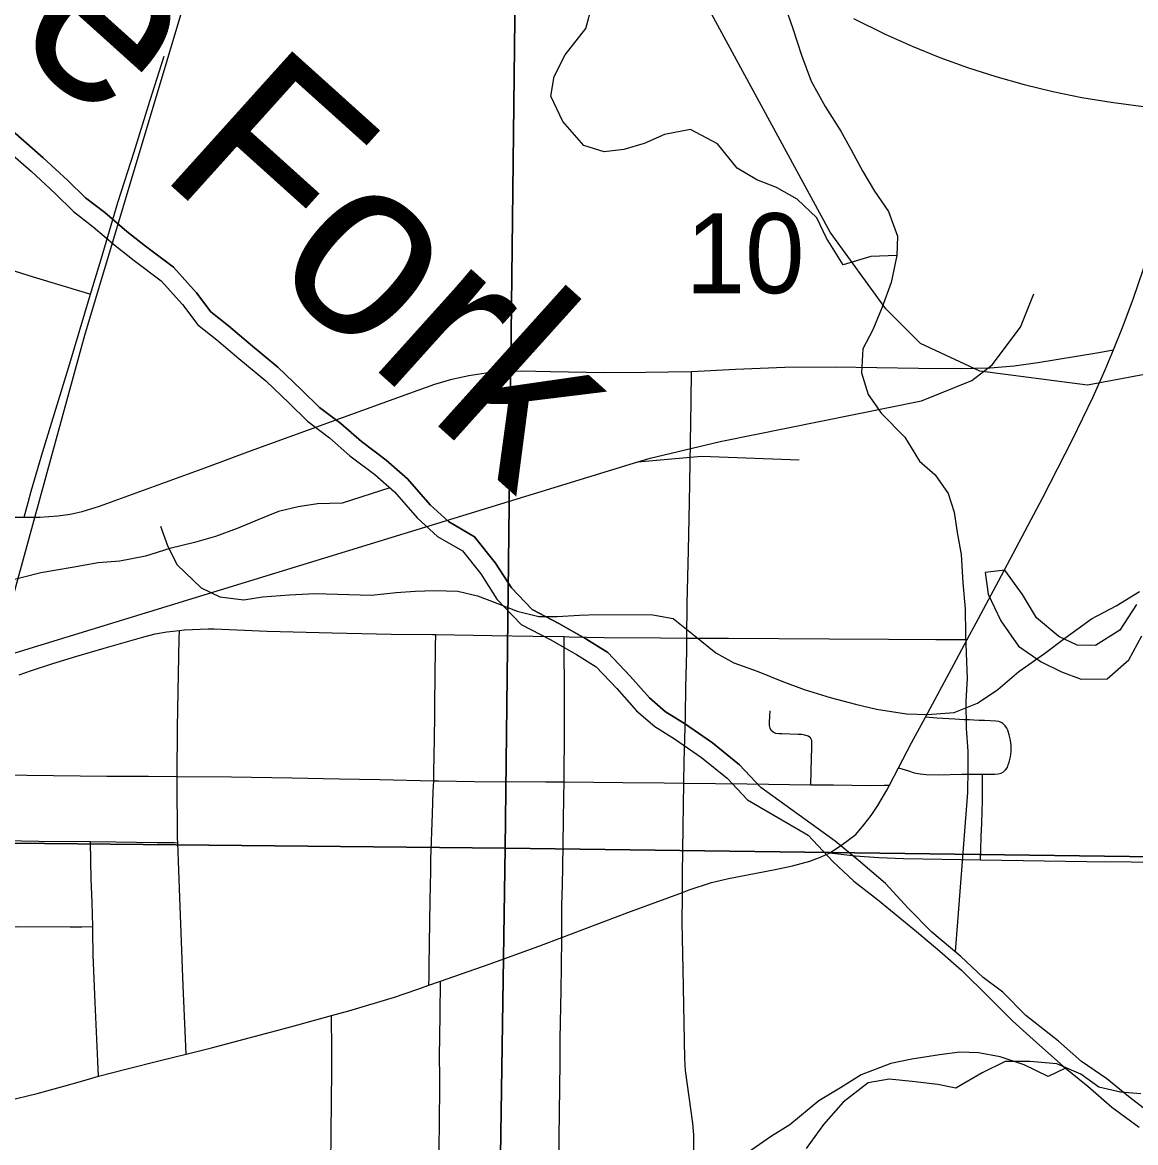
# Model space of a CAD drawing. Extents: x 0 to 34, y 0 to 22.
# Drawn here: x 14.858 to 15.44, y 18.075 to 18.662 of the extents above; entities that cross this region are included whole.
import ezdxf

# ---------------------------------------------------------------- set-up
doc = ezdxf.new("R2010")
doc.units = 0
for name, color, linetype in [('GM_X_City_Street', 7, 'Continuous'), ('GM_X_County_Road', 7, 'Continuous'), ('GM_X_Major_River', 7, 'Continuous'), ('GM_X_Major_River_Text', 7, 'Continuous'), ('GM_X_Minor_Lake', 7, 'Continuous'), ('GM_X_Minor_River', 7, 'Continuous'), ('GM_X_Rail_Line', 7, 'Continuous'), ('GM_X_Section', 7, 'Continuous'), ('GM_X_Section_Text', 7, 'Continuous'), ('GM_X_US_Route', 7, 'Continuous')]:
    doc.layers.add(name, color=color, linetype=linetype)

msp = doc.modelspace()

# ---------------------------------------------------------------- linework, layer by layer
at = {"layer": 'GM_X_City_Street'}
for points in [[(14.8585, 18.40275), (14.86052, 18.41049), (14.86207, 18.41644), (14.86835, 18.43714), (14.88179, 18.48157), (14.89325, 18.51952), (14.89878, 18.53784), (14.90747, 18.56752), (14.91606, 18.59398), (14.92435, 18.62058), (14.9318, 18.64416)], [(14.77793, 18.55444), (14.78144, 18.55338), (14.80754, 18.54551), (14.83416, 18.53759), (14.86329, 18.5286), (14.89036, 18.5204), (14.89325, 18.51952)], [(15.20783, 18.47907), (15.23076, 18.48027), (15.25659, 18.48123), (15.28298, 18.4815), (15.3266, 18.48077), (15.34848, 18.48058), (15.36415, 18.48104), (15.37668, 18.48206), (15.38913, 18.4837), (15.41993, 18.4889), (15.42866, 18.49037)], [(14.8585, 18.40275), (14.86664, 18.40281), (14.87616, 18.40351), (14.88251, 18.40443), (14.88879, 18.4058), (14.89793, 18.4086), (14.95359, 18.42883), (14.977, 18.43743), (15.05607, 18.46607), (15.07351, 18.47242), (15.08229, 18.47497), (15.09124, 18.47694), (15.10028, 18.47835), (15.10939, 18.47911), (15.11858, 18.47933), (15.13407, 18.47904), (15.16217, 18.47851), (15.18369, 18.47873), (15.20783, 18.47907)], [(15.20537, 18.33949), (15.20549, 18.35745), (15.2063, 18.38553), (15.20669, 18.41047), (15.20726, 18.44168), (15.20762, 18.46357), (15.20783, 18.47907)], [(14.79354, 18.40309), (14.8354, 18.40283), (14.85405, 18.40272), (14.8585, 18.40275)], [(14.85596, 18.3202), (14.86176, 18.32234), (14.87356, 18.32612), (14.88611, 18.32997), (14.90031, 18.33419), (14.92117, 18.34012), (14.92714, 18.34171), (14.93321, 18.34283), (14.93975, 18.34352), (14.94242, 18.3438), (14.95479, 18.34428), (14.95787, 18.34434), (14.98565, 18.34309), (15.01969, 18.34227), (15.05066, 18.3416), (15.07229, 18.3414), (15.07391, 18.34138), (15.10325, 18.34088), (15.12484, 18.34053), (15.14117, 18.34025), (15.14373, 18.3402), (15.16203, 18.33984), (15.19157, 18.33956), (15.20537, 18.33949), (15.22718, 18.33938), (15.27992, 18.33918), (15.31095, 18.33897), (15.33578, 18.33875), (15.34508, 18.33871), (15.35215, 18.33867)], [(14.94325, 18.12171), (14.94292, 18.12975), (14.94177, 18.15752), (14.93998, 18.20377), (14.93885, 18.23239), (14.93876, 18.23463), (14.93862, 18.26546), (14.93861, 18.2671), (14.9387, 18.29273), (14.93966, 18.33933), (14.93975, 18.34352)], [(15.07039, 18.1578), (15.07042, 18.16204), (15.07047, 18.16803), (15.07095, 18.20218), (15.07144, 18.21755), (15.07136, 18.22369), (15.07217, 18.24746), (15.07263, 18.25923), (15.07286, 18.26481), (15.07297, 18.26919), (15.0732, 18.2868), (15.07339, 18.2992), (15.07341, 18.30599), (15.07356, 18.31868), (15.07382, 18.33531), (15.07391, 18.34138)], [(15.13847, 18.05625), (15.13858, 18.07802), (15.13913, 18.11737), (15.13911, 18.12975), (15.13962, 18.15516), (15.13976, 18.16739), (15.13989, 18.18277), (15.13989, 18.19213), (15.1399, 18.19944), (15.14027, 18.21026), (15.14045, 18.21932), (15.14088, 18.24396), (15.14098, 18.25629), (15.1411, 18.26417), (15.14113, 18.26561), (15.14132, 18.29056), (15.14137, 18.31235), (15.14122, 18.33416), (15.14117, 18.34025)], [(15.20384, 18.26362), (15.20402, 18.27486), (15.2046, 18.29874), (15.20493, 18.31377), (15.20534, 18.33243), (15.20537, 18.33949)], [(15.27036, 18.26264), (15.27061, 18.27675), (15.27073, 18.28178), (15.27082, 18.28596), (15.27015, 18.28725), (15.26885, 18.28818), (15.2671, 18.28873), (15.26539, 18.28896), (15.26371, 18.28902), (15.25515, 18.28937), (15.25355, 18.28937), (15.25202, 18.28951), (15.25054, 18.29021), (15.24952, 18.29108), (15.24893, 18.29233), (15.24872, 18.2938), (15.2486, 18.29528), (15.24874, 18.2987), (15.24901, 18.30142)], [(15.36019, 18.26829), (15.36513, 18.26832), (15.36667, 18.26829), (15.36827, 18.26846), (15.36984, 18.26885), (15.37118, 18.26955), (15.37219, 18.27048), (15.37316, 18.2718), (15.37366, 18.27316), (15.37407, 18.27456), (15.37477, 18.2773), (15.3752, 18.28015), (15.3752, 18.28309), (15.37473, 18.28607), (15.37414, 18.28885), (15.37338, 18.29134), (15.37285, 18.29234), (15.37206, 18.29356), (15.37081, 18.2947), (15.36988, 18.2953), (15.36862, 18.29576), (15.36707, 18.29604), (15.36415, 18.29616), (15.36124, 18.2963), (15.35831, 18.29642), (15.35563, 18.29654), (15.35343, 18.29663), (15.35059, 18.29676), (15.34815, 18.29686), (15.34561, 18.29697), (15.33622, 18.29761), (15.33023, 18.29801)], [(14.84601, 18.26787), (14.90181, 18.26723), (14.92355, 18.26725), (14.93861, 18.2671), (14.96694, 18.26683), (14.99861, 18.26635), (15.02364, 18.26586), (15.04448, 18.26546), (15.07286, 18.26481), (15.0755, 18.26476), (15.09415, 18.26448), (15.13146, 18.26426), (15.1411, 18.26417), (15.17182, 18.26387), (15.19349, 18.26372), (15.20384, 18.26362), (15.23688, 18.26327), (15.27036, 18.26264), (15.28215, 18.26258), (15.30128, 18.26224), (15.30875, 18.26243), (15.31142, 18.2625)], [(15.31621, 18.27165), (15.32143, 18.26995), (15.32441, 18.26897), (15.32749, 18.26835), (15.33061, 18.26804), (15.33687, 18.26798), (15.34936, 18.2682), (15.36019, 18.26829)], [(15.35905, 18.22344), (15.35923, 18.22854), (15.35949, 18.23586), (15.35974, 18.24249), (15.35997, 18.24867), (15.36016, 18.25422), (15.36018, 18.26066), (15.36019, 18.26829)], [(15.20308, 18.20636), (15.2031, 18.21592), (15.20347, 18.24057), (15.20384, 18.26362)], [(14.74023, 18.23387), (14.74303, 18.23387), (14.75693, 18.23387), (14.77094, 18.23374), (14.7862, 18.23371), (14.80371, 18.23369), (14.81991, 18.23382), (14.83205, 18.23369), (14.84432, 18.2335), (14.84494, 18.23349), (14.85717, 18.2334), (14.86615, 18.23322), (14.89315, 18.23297), (14.90653, 18.23285), (14.92818, 18.23256), (14.9372, 18.23242), (14.93885, 18.23239)], [(14.89743, 18.11008), (14.89706, 18.11807), (14.89636, 18.1334), (14.89571, 18.14877), (14.89466, 18.17346), (14.89447, 18.1858), (14.89439, 18.18843), (14.89402, 18.20115), (14.89359, 18.21345), (14.8934, 18.22267), (14.89315, 18.23297)], [(15.2074, 17.93145), (15.20742, 17.93709), (15.20754, 17.96196), (15.20767, 17.97735), (15.20835, 17.99872), (15.20876, 18.02103), (15.20892, 18.04534), (15.20912, 18.07013), (15.20897, 18.07943), (15.20848, 18.08555), (15.2047, 18.11312), (15.20431, 18.11934), (15.20345, 18.16608), (15.20294, 18.19063), (15.20306, 18.20471), (15.20308, 18.20636)], [(14.60253, 18.19143), (14.60793, 18.19139), (14.62337, 18.19127), (14.70371, 18.18995), (14.7397, 18.18931), (14.74686, 18.18918), (14.78076, 18.18898), (14.80659, 18.1887), (14.81472, 18.18861), (14.83941, 18.1884), (14.84467, 18.18841), (14.8548, 18.18846), (14.88259, 18.18834), (14.88872, 18.18838), (14.89439, 18.18843)], [(15.0756, 18.06761), (15.07582, 18.0829), (15.07599, 18.10777), (15.07598, 18.12272), (15.07615, 18.12889), (15.07624, 18.14443), (15.0764, 18.158), (15.07642, 18.15992)], [(15.01673, 17.79618), (15.01675, 17.79869), (15.01686, 17.81135), (15.01709, 17.82922), (15.01729, 17.86009), (15.01753, 17.90296), (15.01813, 17.96472), (15.01822, 17.98329), (15.01873, 18.0267), (15.01905, 18.04219), (15.0191, 18.06387), (15.01921, 18.08028), (15.0193, 18.09695), (15.01956, 18.11317), (15.01956, 18.12681), (15.01939, 18.13854), (15.01934, 18.14189)]]:
    msp.add_lwpolyline(points, dxfattribs=at)
at = {"layer": 'GM_X_County_Road'}
for p, q in [((15.31142, 18.2625), (15.31621, 18.27165)), ((15.07039, 18.1578), (15.07642, 18.15992))]:
    msp.add_line(p, q, dxfattribs=at)
for points in [[(15.42866, 18.49037), (15.43383, 18.50296), (15.43926, 18.51751), (15.44416, 18.53225), (15.45497, 18.56784), (15.46752, 18.60937), (15.46916, 18.61487)], [(15.35215, 18.33867), (15.35686, 18.3474), (15.36857, 18.36927), (15.39165, 18.41315), (15.40728, 18.44347), (15.41809, 18.46583), (15.42441, 18.48), (15.42866, 18.49037)], [(15.31621, 18.27165), (15.32304, 18.28467), (15.33023, 18.29801), (15.34509, 18.32558), (15.35215, 18.33867)], [(15.28023, 18.22715), (15.28578, 18.23079), (15.28974, 18.23364), (15.2938, 18.23668), (15.29796, 18.24177), (15.30185, 18.24669), (15.30535, 18.25186), (15.31008, 18.25993), (15.31142, 18.2625)], [(15.20308, 18.20636), (15.20654, 18.20764), (15.21828, 18.21147), (15.22724, 18.21369), (15.25157, 18.21827), (15.26068, 18.22018), (15.26972, 18.22267), (15.27562, 18.22492), (15.28023, 18.22715)], [(15.28023, 18.22715), (15.29354, 18.22556), (15.3059, 18.22461), (15.31872, 18.22407), (15.35905, 18.22344)], [(15.35905, 18.22344), (15.41475, 18.22256), (15.46123, 18.22212), (15.5108, 18.22145), (15.55584, 18.22092)], [(15.13989, 18.18277), (15.17449, 18.19578), (15.20308, 18.20636)], [(15.07642, 18.15992), (15.10182, 18.16887), (15.12795, 18.17828), (15.13989, 18.18277)], [(15.01934, 18.14189), (15.02851, 18.14442), (15.0523, 18.15157), (15.06403, 18.15556), (15.07039, 18.1578)], [(14.94325, 18.12171), (14.9566, 18.12507), (14.99859, 18.13617), (15.01934, 18.14189)], [(14.89743, 18.11008), (14.91173, 18.11381), (14.92964, 18.11829), (14.94325, 18.12171)], [(14.82016, 18.08988), (14.82239, 18.09041), (14.83744, 18.09413), (14.84945, 18.09716), (14.86522, 18.10102), (14.87919, 18.10485), (14.88797, 18.10743), (14.89383, 18.10915), (14.89743, 18.11008)]]:
    msp.add_lwpolyline(points, dxfattribs=at)
at = {"layer": 'GM_X_Major_River'}
for points in [[(15.24409, 18.26132), (15.23293, 18.27309), (15.21878, 18.28464), (15.20413, 18.29477), (15.19427, 18.30089), (15.18576, 18.30826), (15.17571, 18.31962), (15.16402, 18.33196), (15.15252, 18.33908), (15.13845, 18.34715), (15.12442, 18.35439), (15.11353, 18.36578), (15.1053, 18.37865), (15.09427, 18.39254), (15.08062, 18.40044), (15.07106, 18.40918), (15.0591, 18.42286), (15.04802, 18.43256), (15.03503, 18.44234), (15.02432, 18.45176), (15.01307, 18.46026), (15.00389, 18.4693), (14.99133, 18.48129), (14.97698, 18.49314), (14.96543, 18.50299), (14.95629, 18.51026), (14.94872, 18.5202), (14.93671, 18.53366), (14.92192, 18.54469), (14.91222, 18.5524), (14.90067, 18.56226), (14.89062, 18.56996), (14.88137, 18.57908), (14.86851, 18.59097), (14.84231, 18.61375)], [(14.84231, 18.61375), (14.86851, 18.59097), (14.88137, 18.57908), (14.89062, 18.56996), (14.90067, 18.56226), (14.91222, 18.5524), (14.92192, 18.54469), (14.93671, 18.53366), (14.94872, 18.5202), (14.95629, 18.51026), (14.96543, 18.50299), (14.97698, 18.49314), (14.99133, 18.48129), (15.00389, 18.4693), (15.01307, 18.46026), (15.02432, 18.45176), (15.03503, 18.44234), (15.04802, 18.43256), (15.0591, 18.42286), (15.07106, 18.40918), (15.08062, 18.40044), (15.09427, 18.39254), (15.1053, 18.37865), (15.11353, 18.36578), (15.12442, 18.35439), (15.13845, 18.34715), (15.15252, 18.33908), (15.16402, 18.33196), (15.17571, 18.31962), (15.18576, 18.30826), (15.19427, 18.30089), (15.20413, 18.29477), (15.21878, 18.28464), (15.23293, 18.27309), (15.24409, 18.26132)], [(14.83612, 18.60648), (14.86214, 18.58386), (14.87477, 18.57217), (14.88434, 18.56273), (14.89467, 18.55483), (14.90614, 18.54503), (14.91609, 18.53712), (14.93023, 18.52658), (14.94135, 18.51411), (14.94942, 18.50353), (14.95936, 18.49562), (14.97084, 18.48582), (14.98499, 18.47414), (14.99724, 18.46245), (15.00682, 18.45301), (15.01828, 18.44435), (15.029, 18.43493), (15.042, 18.42514), (15.05233, 18.41609), (15.06422, 18.4025), (15.07494, 18.39269), (15.08792, 18.38518), (15.09751, 18.37309), (15.10598, 18.35985), (15.11863, 18.34663), (15.13389, 18.33876), (15.14763, 18.33088), (15.15794, 18.32449), (15.16867, 18.31317), (15.17902, 18.30146), (15.18859, 18.29317), (15.1989, 18.28678), (15.21303, 18.277), (15.22642, 18.26608), (15.23715, 18.25475)], [(15.44644, 18.09188), (15.4366, 18.09952), (15.42524, 18.10869), (15.41198, 18.11787), (15.39987, 18.12856), (15.38284, 18.14194), (15.37073, 18.15415), (15.36051, 18.1618), (15.34878, 18.17287), (15.33364, 18.18548), (15.32115, 18.19807), (15.30943, 18.21105), (15.29505, 18.22327), (15.28293, 18.2332), (15.24409, 18.26132)], [(15.23715, 18.25475), (15.26889, 18.23631), (15.28176, 18.22257), (15.29273, 18.21226), (15.30522, 18.2027), (15.32567, 18.1859), (15.33778, 18.17558), (15.34913, 18.16565), (15.36351, 18.15152), (15.37599, 18.13893), (15.38659, 18.12938), (15.40248, 18.11525), (15.41535, 18.10494), (15.42785, 18.09386), (15.44223, 18.08354)]]:
    msp.add_lwpolyline(points, dxfattribs=at)
at = {"layer": 'GM_X_Minor_Lake'}
msp.add_lwpolyline([(15.44069, 18.357), (15.43206, 18.34363), (15.41921, 18.33555), (15.40971, 18.33586), (15.40018, 18.34035), (15.38832, 18.35015), (15.381, 18.36226), (15.37178, 18.37512), (15.36153, 18.3739), (15.36315, 18.36251), (15.36972, 18.34849), (15.37895, 18.33526), (15.39079, 18.32698), (15.40147, 18.32174), (15.41176, 18.31801), (15.42544, 18.31811), (15.43675, 18.32808), (15.44348, 18.34068)], dxfattribs=at)
at = {"layer": 'GM_X_Minor_River'}
for points in [[(15.31534, 18.53969), (15.30166, 18.53921), (15.28726, 18.53492), (15.27841, 18.54893), (15.27338, 18.55953), (15.26304, 18.56934), (15.25236, 18.57534), (15.24207, 18.57945), (15.23176, 18.58546), (15.2214, 18.59831), (15.20728, 18.6058), (15.19363, 18.60304), (15.18303, 18.5984), (15.17242, 18.59528), (15.16217, 18.59407), (15.1515, 18.59741), (15.14039, 18.60987), (15.1342, 18.62313), (15.13601, 18.63341), (15.14161, 18.64486), (15.15252, 18.65862), (15.15584, 18.67081)], [(15.25689, 18.67004), (15.26079, 18.65866), (15.26546, 18.64463), (15.27051, 18.63098), (15.27784, 18.61773), (15.28592, 18.60486), (15.29132, 18.59502), (15.2975, 18.58366), (15.30366, 18.57344), (15.31096, 18.56285), (15.31563, 18.54996), (15.31534, 18.53969), (15.31241, 18.52561), (15.30758, 18.51265), (15.30274, 18.50082), (15.2975, 18.4909), (15.29685, 18.47835), (15.30036, 18.46697), (15.30728, 18.45714), (15.31954, 18.44468), (15.32724, 18.43219), (15.33528, 18.42503), (15.3422, 18.4152), (15.34532, 18.40534), (15.34692, 18.3947), (15.34892, 18.38331), (15.3498, 18.36849), (15.35105, 18.35482), (15.35116, 18.34151), (15.35163, 18.33163), (15.35211, 18.31833), (15.35145, 18.30654), (15.35157, 18.29209), (15.35243, 18.28031), (15.35251, 18.27081)], [(15.04994, 18.41819), (15.02503, 18.41019), (15.01211, 18.40971), (15.00187, 18.40812), (14.99163, 18.40576), (14.98141, 18.4015), (14.97005, 18.39686), (14.95869, 18.39259), (14.9477, 18.38947), (14.93481, 18.38633), (14.92192, 18.38243), (14.90865, 18.37967), (14.89726, 18.37883), (14.8836, 18.37645), (14.86729, 18.37366), (14.84871, 18.36897)], [(14.92993, 18.3981), (14.93369, 18.38744), (14.93859, 18.37792), (14.95108, 18.36571), (14.96093, 18.3611), (14.97346, 18.35953), (14.98333, 18.361), (14.99738, 18.36208), (15.01068, 18.36278), (15.02852, 18.36232), (15.04029, 18.36189), (15.0532, 18.36335), (15.06308, 18.36407), (15.07333, 18.3644), (15.08548, 18.36397), (15.09572, 18.36164), (15.10596, 18.3578), (15.11657, 18.35357), (15.12796, 18.35086), (15.13745, 18.35082), (15.14922, 18.35153), (15.15871, 18.35187), (15.18757, 18.35174), (15.19819, 18.34979), (15.20955, 18.34062), (15.22053, 18.33183), (15.23, 18.32647), (15.24213, 18.32223), (15.25502, 18.31686), (15.26678, 18.31262), (15.28043, 18.30839), (15.29371, 18.30491), (15.30471, 18.3022), (15.32027, 18.29985), (15.33128, 18.29942), (15.34533, 18.3005), (15.3575, 18.30538), (15.36815, 18.31255), (15.3792, 18.32201), (15.39252, 18.33145), (15.40318, 18.33938), (15.41726, 18.34958), (15.43019, 18.35636), (15.44237, 18.3639)], [(15.35251, 18.27081), (15.35223, 18.25864)], [(15.35223, 18.25873), (15.34591, 18.17526)], [(15.40358, 18.11437), (15.39449, 18.10997), (15.38199, 18.1161), (15.36947, 18.12034), (15.35809, 18.12229), (15.34822, 18.12272), (15.33758, 18.12124), (15.32315, 18.11903), (15.31213, 18.11679), (15.29654, 18.11079), (15.28589, 18.10399), (15.27447, 18.0972), (15.25924, 18.08473), (15.24973, 18.0787), (15.23717, 18.07001)], [(15.44304, 18.10091), (15.43241, 18.10171), (15.42102, 18.10441), (15.41154, 18.11128), (15.39902, 18.11665), (15.38496, 18.11784), (15.37205, 18.11788), (15.35988, 18.11184), (15.34618, 18.10391), (15.33668, 18.10584), (15.32339, 18.10741), (15.31124, 18.10859), (15.30022, 18.10673), (15.28727, 18.09652), (15.27698, 18.08477), (15.26783, 18.07226)]]:
    msp.add_lwpolyline(points, dxfattribs=at)
at = {"layer": 'GM_X_Rail_Line'}
for points in [[(15.04011, 18.99876), (14.89003, 18.49791), (14.77587, 18.08165), (14.64474, 18.05058), (14.32955, 17.9691), (13.91678, 17.97559), (13.89038, 17.96958), (13.86935, 17.9605), (13.84404, 17.94417), (13.82606, 17.92493), (13.79728, 17.87135), (13.78402, 17.84741), (13.76278, 17.82947), (13.73567, 17.81573), (13.69777, 17.79733), (13.65703, 17.78154), (13.61658, 17.76725), (13.45712, 17.70773), (13.36788, 17.66963), (13.28339, 17.62439), (13.2404, 17.59882)], [(16.14636, 18.29525), (15.65156, 18.4846), (15.59517, 18.49371), (15.5224, 18.4919), (15.41506, 18.47188), (15.35867, 18.47916), (15.32774, 18.49373), (15.30955, 18.51193), (15.28045, 18.55198), (15.08763, 18.90695), (15.04011, 18.99876)], [(15.17974, 18.43169), (15.18623, 18.43368), (15.22282, 18.44244), (15.32812, 18.46377), (15.3545, 18.47425), (15.36519, 18.48246), (15.38009, 18.50234), (15.38702, 18.51972)], [(14.445, 18.2078), (14.50403, 18.22453), (14.61803, 18.25901), (14.77109, 18.30648), (15.17974, 18.43169)], [(15.17974, 18.43169), (15.21313, 18.43473), (15.26419, 18.43286)]]:
    msp.add_lwpolyline(points, dxfattribs=at)
at = {"layer": 'GM_X_Section'}
for points in [[(15.1219, 19.23237), (15.11019, 18.22945), (14.09372, 18.2398), (14.10087, 19.24199)], [(16.12665, 19.21892), (16.11682, 18.21604), (15.11019, 18.22945), (15.1219, 19.23237)], [(15.11019, 18.22945), (15.0949, 17.21752), (14.08752, 17.22638), (14.09372, 18.2398)], [(16.11682, 18.21604), (16.09999, 17.2094), (15.0949, 17.21752), (15.11019, 18.22945)]]:
    msp.add_lwpolyline(points, close=True, dxfattribs=at)
at = {"layer": 'GM_X_US_Route'}
msp.add_lwpolyline([(15.29259, 18.66381), (15.30926, 18.6556), (15.3234, 18.64928), (15.33776, 18.64347), (15.35232, 18.63824), (15.36707, 18.63351), (15.38198, 18.62932), (15.39702, 18.62562), (15.41218, 18.6225), (15.42746, 18.61999), (15.45205, 18.61678), (15.46916, 18.61487), (15.53807, 18.60717), (15.64964, 18.59523)], dxfattribs=at)

# ---------------------------------------------------------------- texts
at = {"layer": 'GM_X_Major_River_Text'}
msp.add_text('Jerome Fork', height=0.0947302, rotation=317.99227, dxfattribs=at).set_placement((14.58766, 18.88945))
at = {"layer": 'GM_X_Section_Text'}
msp.add_text('10', height=0.041856, rotation=0.00001, dxfattribs=at).set_placement((15.20472, 18.52005))

doc.saveas('drawing.dxf')
